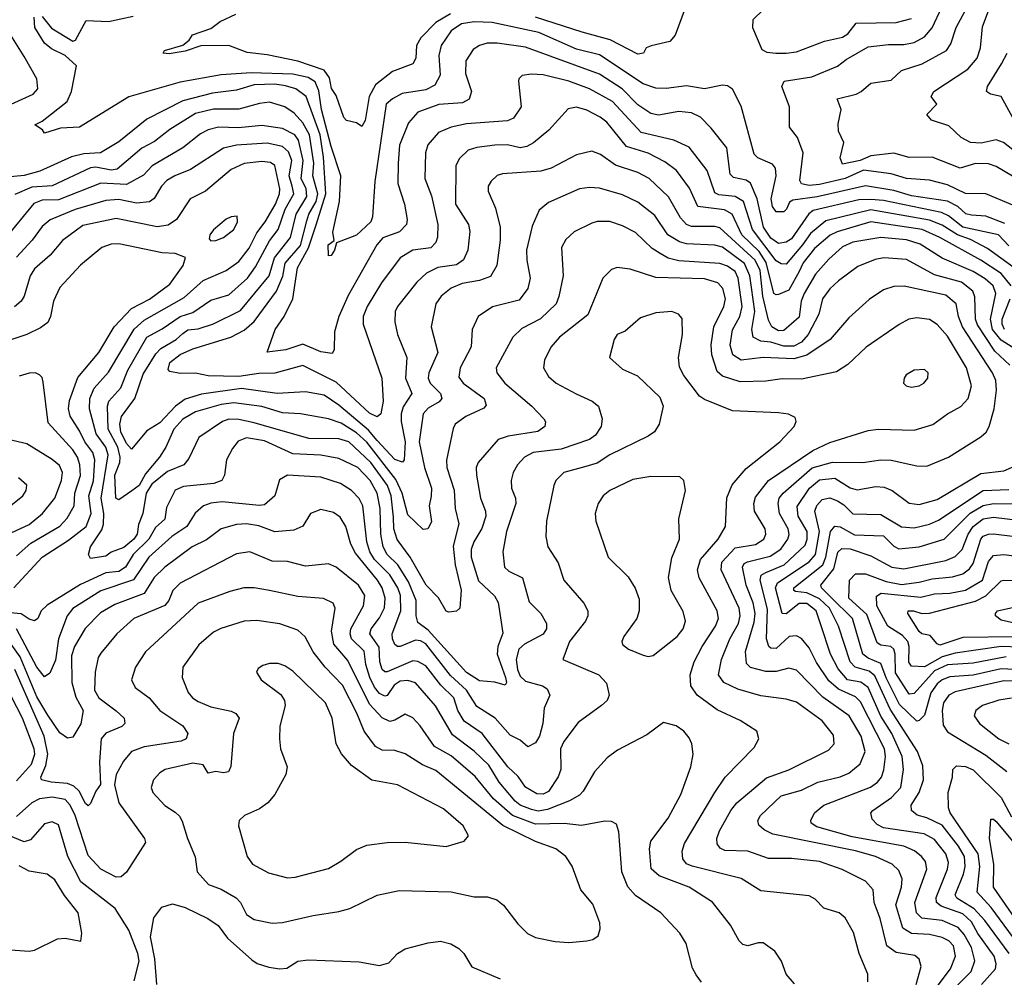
# Model space of a CAD drawing. Extents: x 1308313 to 1441400, y 959662 to 1036319.
# Tile 382 of 656: x 1344568 to 1348417, y 1023372 to 1027116. Entities that reach past the tile are written whole.
import ezdxf

# ---------------------------------------------------------------- set-up
doc = ezdxf.new("R2010")
doc.units = 0

msp = doc.modelspace()

# ---------------------------------------------------------------- linework, layer by layer
at = {"layer": '0CON10XD'}
for points in [[(1348499.1, 1026569.1), (1348414.7, 1026635), (1348385, 1026646.2), (1348327.2, 1026632.8), (1348285, 1026635.4), (1348248.6, 1026655), (1348200.4, 1026700.4), (1348132.7, 1026722.7), (1348114, 1026745), (1348154.2, 1026785), (1348131.4, 1026815), (1348141.9, 1026835), (1348275, 1026922.8), (1348311.4, 1026965), (1348324.8, 1027005), (1348332.1, 1027087.9), (1348360.4, 1027165), (1348412.6, 1027255), (1348427.2, 1027335)], [(1345535, 1026978.7), (1345457.5, 1026987.5), (1345385, 1027014.1), (1345276.4, 1027013.6), (1345215, 1026992.2), (1345151.5, 1026981.5), (1345128.8, 1026985), (1345134.3, 1026995), (1345205, 1027015.6), (1345230.8, 1027035), (1345243.8, 1027056.2), (1345315, 1027080.8), (1345350.9, 1027109.1), (1345412.9, 1027137.1)], [(1346252.1, 1027137.9), (1346194.3, 1027105), (1346136.3, 1027045), (1346119.8, 1027015), (1346116.9, 1026965), (1346105, 1026942.5), (1346025, 1026912.5), (1345958.8, 1026861.2), (1345934.5, 1026815), (1345919, 1026721), (1345905, 1026698), (1345885, 1026712.5), (1345845, 1026721.9), (1345835, 1026733.3), (1345805, 1026818.6), (1345786.6, 1026846.6), (1345778.7, 1026888.7), (1345758.4, 1026918.4), (1345655, 1026954), (1345535, 1026978.7)], [(1347169.5, 1027160.5), (1347130, 1027055), (1347109.1, 1027030.9), (1347036.4, 1027013.6), (1347016.7, 1027005), (1347006.7, 1026985), (1346985, 1026981.1), (1346876.2, 1027036.2), (1346767.4, 1027067.4), (1346585, 1027125.4)], [(1347475.4, 1027155), (1347434.7, 1027115.3), (1347432.7, 1027085), (1347469.6, 1026999.6), (1347488.9, 1026988.9), (1347524.7, 1026984.7)], [(1348451.1, 1026391.1), (1348345, 1026435.3), (1348265, 1026436), (1348195, 1026470.7), (1348125, 1026488.2), (1348035, 1026495.2), (1347975, 1026513.7), (1347867.4, 1026527.4), (1347794.6, 1026495.4), (1347695, 1026471.7), (1347655, 1026467), (1347624, 1026474), (1347617.6, 1026487.6), (1347630.4, 1026595), (1347608.8, 1026655), (1347577.8, 1026695), (1347578, 1026775), (1347547.7, 1026855), (1347556.2, 1026875), (1347665, 1026892.5), (1347765.8, 1026934.2), (1347799.6, 1026960.4), (1347885, 1027009.5), (1347965, 1027018.4), (1348025, 1027018), (1348065, 1027026.2), (1348105, 1027048.9), (1348135, 1027083.2), (1348173.5, 1027165)], [(1348485, 1026483.3), (1348385, 1026541.6), (1348355, 1026552.8), (1348305, 1026554.1), (1348245, 1026534.7), (1348135, 1026578.2), (1348045, 1026576.4), (1347985, 1026594.3), (1347895, 1026583.8), (1347853.3, 1026565), (1347785, 1026551.5), (1347775.6, 1026575), (1347790.4, 1026635), (1347769.3, 1026679.3), (1347767.9, 1026707.9), (1347779.5, 1026765), (1347764.1, 1026805.9), (1347838, 1026825), (1347858, 1026835), (1347895, 1026867.8), (1347975, 1026879.1), (1348015, 1026916.7), (1348096.8, 1026943.2), (1348191.8, 1026995), (1348208.3, 1027021.7), (1348229.1, 1027085), (1348271.6, 1027165)], [(1348419.5, 1026319.5), (1348345, 1026347.4), (1348289, 1026351), (1348266.4, 1026356.4), (1348236, 1026386), (1348195, 1026406), (1348055, 1026426.9), (1347985, 1026448.3), (1347875, 1026465.8), (1347686.2, 1026423.8), (1347590.3, 1026409.7), (1347577.1, 1026402.9), (1347565.6, 1026374.4), (1347555.6, 1026365), (1347525, 1026364.6), (1347511, 1026385), (1347506.2, 1026415), (1347525.7, 1026505), (1347522.3, 1026535), (1347510.4, 1026550.4), (1347454.3, 1026575), (1347439.7, 1026589.7), (1347388.1, 1026778.1), (1347355, 1026844), (1347335, 1026856.7), (1347315, 1026859.4), (1347245.4, 1026845.4), (1347175, 1026856.8), (1347095, 1026846.8), (1347055, 1026848.4), (1347005, 1026864.3), (1346835, 1026978.3), (1346745, 1027000.7), (1346597.5, 1027065), (1346415, 1027104.1), (1346345, 1027107.7), (1346295, 1027099), (1346255, 1027071.8), (1346215.8, 1027015), (1346206.2, 1026975), (1346211.1, 1026898.9), (1346190.4, 1026859.6), (1346155, 1026841.9), (1346062.5, 1026827.5), (1346025, 1026806.7), (1346001.2, 1026785), (1345956.8, 1026483.2), (1345947.1, 1026345), (1345940.9, 1026325), (1345885, 1026273.4), (1345806.7, 1026243.3), (1345798.8, 1026215), (1345785, 1026193.8), (1345775, 1026192.5), (1345773.6, 1026235), (1345797, 1026253), (1345791.5, 1026285), (1345817.7, 1026405), (1345823.3, 1026505), (1345785, 1026619.4), (1345748.2, 1026765), (1345737.2, 1026837.2), (1345722.5, 1026872.5), (1345695, 1026889.1), (1345635, 1026903.2), (1345472.5, 1026907.5), (1345355, 1026900.2), (1345195, 1026871.9), (1344995, 1026813.8), (1344802, 1026695), (1344727.8, 1026692.2), (1344665, 1026672.5), (1344657.5, 1026685), (1344627.5, 1026705), (1344655, 1026718.5), (1344753.7, 1026796.3), (1344770, 1026835), (1344790, 1026935), (1344745, 1026975.5), (1344692.2, 1027002.2), (1344665, 1027024.2), (1344627.5, 1027085), (1344624.3, 1027125.7)], [(1344655, 1027127.8), (1344692.7, 1027082.7), (1344775, 1027032.2), (1344786, 1027035), (1344827.1, 1027112.9), (1344915, 1027108), (1345011.1, 1027128.9)], [(1347524.7, 1026984.7), (1347565, 1026984.8), (1347605, 1026989.4), (1347715, 1027031.6), (1347785, 1027047.1), (1347805, 1027060.8), (1347837.7, 1027102.2), (1347995, 1027105.2), (1348055, 1027120.8)], [(1344534.5, 1026785.5), (1344620.9, 1026825), (1344638.6, 1026845), (1344634.7, 1026885), (1344585, 1026971.3), (1344533.6, 1027055)], [(1348435, 1026231.5), (1348395, 1026275.1), (1348255, 1026304.5), (1348198.8, 1026348.8), (1348171.5, 1026361.5), (1347945, 1026408.3), (1347895, 1026413.1), (1347848.9, 1026411.1), (1347669.9, 1026370.1), (1347653.3, 1026356.7), (1347585, 1026258.9), (1347565, 1026245.7), (1347535, 1026240.5), (1347505, 1026261.5), (1347476.2, 1026305), (1347451.2, 1026415), (1347425, 1026476.2), (1347407.8, 1026487.8), (1347359, 1026499), (1347345, 1026511.8), (1347332, 1026615), (1347271.5, 1026691.5), (1347230, 1026735), (1347195, 1026751.1), (1347145, 1026756.3), (1347065, 1026742), (1347035, 1026749.3), (1346985, 1026783.1), (1346923.9, 1026845), (1346835, 1026902.1), (1346545, 1027008.4), (1346435, 1027024.3), (1346395.7, 1027024.3), (1346365, 1027015.3), (1346341.3, 1026998.7), (1346311.9, 1026955), (1346311.1, 1026905), (1346334.5, 1026835), (1346324.5, 1026805), (1346299.6, 1026790.4), (1346206.5, 1026783.5), (1346125, 1026754.6), (1346088.1, 1026711.9), (1346053.2, 1026625), (1346047.7, 1026555), (1346046.8, 1026475), (1346071.8, 1026395), (1346082.4, 1026335), (1346079.7, 1026315), (1346053, 1026287), (1345987.3, 1026262.7), (1345964.7, 1026235), (1345852, 1026038), (1345815.3, 1025955), (1345799.1, 1025895), (1345797.1, 1025825), (1345788.9, 1025811.1), (1345745, 1025817.2), (1345675, 1025847.3), (1345608.6, 1025825), (1345535.8, 1025815.8), (1345567.1, 1025905), (1345601.8, 1025955), (1345636.2, 1026025), (1345653.7, 1026145), (1345696.7, 1026223.3), (1345726.4, 1026313.6), (1345764.5, 1026435), (1345755, 1026578), (1345742.6, 1026665), (1345687.3, 1026815), (1345647.7, 1026845), (1345607.3, 1026857.3), (1345565, 1026863), (1345485, 1026860.8), (1345415, 1026840), (1345322.1, 1026827.9), (1345205, 1026798), (1345065, 1026727.1), (1344955, 1026638.2), (1344883.8, 1026595), (1344818.5, 1026591.5), (1344770.3, 1026579.7), (1344646.5, 1026523.5), (1344585, 1026506.4), (1344505, 1026498.6)], [(1348449.5, 1026735), (1348405, 1026815.3), (1348364, 1026824), (1348347.9, 1026835), (1348352, 1026855), (1348406.9, 1026943.1), (1348429.2, 1026985)], [(1348456.4, 1026145), (1348351.5, 1026221.5), (1348285, 1026256.8), (1348235, 1026274.9), (1348175, 1026312.7), (1348125, 1026332.6), (1347895, 1026372.2), (1347720.2, 1026329.8), (1347659.8, 1026280.2), (1347628.9, 1026235), (1347565, 1026159.6), (1347545, 1026160.8), (1347525, 1026173.1), (1347432.2, 1026295), (1347397.4, 1026405), (1347365, 1026424.8), (1347301.3, 1026431.3), (1347285, 1026438.2), (1347255.5, 1026525.5), (1347185, 1026617.9), (1347125.2, 1026645.2), (1346997.9, 1026675), (1346885, 1026795.2), (1346794.9, 1026844.9), (1346715, 1026875.9), (1346615, 1026899.7), (1346566.9, 1026903.1), (1346532.7, 1026897.3), (1346518.8, 1026885), (1346517.5, 1026875), (1346527.9, 1026775), (1346498.7, 1026731.3)], [(1346498.7, 1026731.3), (1346475, 1026720), (1346315, 1026708), (1346255, 1026695.3), (1346205.6, 1026674.4), (1346163.2, 1026626.8), (1346154.1, 1026595), (1346151.6, 1026495), (1346177.3, 1026427.3), (1346202.9, 1026315), (1346201.5, 1026265), (1346194.6, 1026245), (1346175.6, 1026224.4), (1346105, 1026214.8), (1346055.2, 1026184.8), (1345982.7, 1026087.3), (1345925.8, 1025995), (1345910.5, 1025955), (1345910.5, 1025925), (1345983.4, 1025715), (1345988.4, 1025625), (1345980, 1025575), (1345965, 1025563.8), (1345935, 1025577.3), (1345879.7, 1025629.7), (1345805, 1025698.9), (1345675, 1025763.8), (1345565, 1025733.5), (1345502.8, 1025732.8), (1345425, 1025720.4), (1345305, 1025724), (1345254.5, 1025734.5), (1345195, 1025732), (1345155, 1025740), (1345148.1, 1025748.1), (1345154.7, 1025775), (1345195, 1025806.6), (1345245, 1025828.8), (1345393.6, 1025875), (1345445, 1025902.5), (1345485, 1025936.3), (1345571.5, 1026055), (1345597, 1026113), (1345606.3, 1026163.7), (1345665, 1026232.6), (1345690.5, 1026329.5), (1345698.2, 1026355), (1345727.4, 1026405), (1345733.5, 1026435), (1345713.7, 1026505), (1345718.1, 1026555), (1345700.2, 1026665), (1345675, 1026712.7), (1345640.8, 1026750.8), (1345604.8, 1026774.8), (1345545, 1026793), (1345505, 1026788.3), (1345425, 1026766.3), (1345325, 1026765.2), (1345255, 1026748.6), (1345155, 1026685.8), (1345095, 1026639.8), (1345045, 1026613.9), (1344949.2, 1026530.8), (1344925, 1026527.7), (1344865, 1026538.9), (1344845, 1026536.5), (1344695, 1026466.8), (1344615, 1026461.2), (1344548.3, 1026431.7)], [(1348443.9, 1026075), (1348405, 1026123.6), (1348325, 1026176.1), (1348165, 1026264.5), (1348095.8, 1026295.8), (1347895, 1026325.4), (1347763.4, 1026286.6), (1347737.1, 1026272.9), (1347675, 1026220.8), (1347630.5, 1026165), (1347615, 1026130.8), (1347575, 1026058.7), (1347535, 1026041.5), (1347525, 1026039.6), (1347515.7, 1026045.7), (1347486.7, 1026166.7), (1347459.4, 1026209.4), (1347390.6, 1026275), (1347353.2, 1026355), (1347323, 1026373), (1347218.5, 1026385), (1347187, 1026457), (1347136.1, 1026526.1), (1347089.6, 1026559.6), (1347025, 1026593.5), (1346940.1, 1026620.1), (1346863.4, 1026715), (1346837.9, 1026735), (1346785, 1026762.1), (1346745, 1026773.9), (1346712.7, 1026767.3), (1346636.1, 1026683.9), (1346576.4, 1026633.6), (1346550.5, 1026619.5), (1346525, 1026614.8), (1346475, 1026627), (1346425.2, 1026624.8), (1346355, 1026616.6), (1346320.6, 1026605), (1346287.1, 1026572.9), (1346273.2, 1026545), (1346271.4, 1026395), (1346322.2, 1026315), (1346327.4, 1026287.4), (1346320, 1026215), (1346303.2, 1026176.8), (1346275, 1026157.2), (1346202.8, 1026147.2), (1346158.8, 1026125), (1346119.9, 1026090.1), (1346045.4, 1025995), (1346036.1, 1025975), (1346034, 1025935), (1346045.2, 1025885.3), (1346081.6, 1025795), (1346075.6, 1025715), (1346100.7, 1025655), (1346067.1, 1025602.9), (1346059, 1025575), (1346058.8, 1025545), (1346074.5, 1025465), (1346071.5, 1025395), (1346064.5, 1025385.5), (1346035, 1025396.5), (1345965, 1025471.2), (1345931, 1025511), (1345815, 1025608.8), (1345757.7, 1025647.7), (1345685, 1025660.4), (1345575, 1025654.8), (1345435, 1025673.9), (1345278.8, 1025651.2), (1345215, 1025632.7), (1345176.6, 1025605), (1345115, 1025539.3), (1345065, 1025508.2), (1345005, 1025436.9), (1344985, 1025459.3), (1344962.9, 1025505), (1344958.8, 1025535), (1344965.2, 1025565), (1345017.8, 1025635), (1345049.9, 1025730.1), (1345100.4, 1025809.6), (1345119.9, 1025830.1), (1345180, 1025865), (1345205, 1025889), (1345225, 1025902.8), (1345265, 1025907), (1345325, 1025927.3), (1345431.2, 1025978.8), (1345542.6, 1026115), (1345564.3, 1026185), (1345625.9, 1026264.1), (1345648.3, 1026355), (1345690.6, 1026425), (1345687.7, 1026455), (1345668.5, 1026495), (1345676.1, 1026565), (1345657.6, 1026645), (1345643.1, 1026665), (1345595, 1026690.2), (1345515, 1026702.2), (1345423, 1026693), (1345345, 1026695.2), (1345305, 1026685.2), (1345275, 1026669.7), (1345205, 1026614.7), (1345085.4, 1026544.6), (1345051.9, 1026508.1), (1344985, 1026471.5), (1344885, 1026477.2), (1344719.1, 1026410.9), (1344655, 1026409.5), (1344623.3, 1026396.7), (1344498.4, 1026245)], [(1345633.6, 1026465), (1345620.9, 1026505), (1345631.1, 1026565), (1345618.7, 1026598.7), (1345595, 1026620.2), (1345535, 1026633), (1345415, 1026625.2), (1345365, 1026613), (1345235, 1026529.7), (1345174.3, 1026505.7), (1345143.3, 1026486.7), (1345121.9, 1026465), (1345093, 1026417), (1345075, 1026404.2), (1345025, 1026397.9), (1344955, 1026413.2), (1344905, 1026409), (1344785, 1026373.1), (1344686.5, 1026333.5), (1344655, 1026306.7), (1344616.8, 1026253.2), (1344555, 1026186.8)], [(1348505, 1025798.8), (1348405, 1025863.5), (1348371.4, 1025905), (1348362.8, 1025945), (1348384.1, 1026045), (1348373.3, 1026075), (1348342.4, 1026102.4), (1348295, 1026131.5), (1348175, 1026182.8), (1348088.2, 1026238.2), (1348035, 1026254.5), (1347935, 1026264.5), (1347825, 1026245.5), (1347785, 1026227.4), (1347730.8, 1026179.2), (1347679.2, 1026120.8), (1347635.5, 1026045), (1347623.7, 1026015), (1347615, 1025952.9), (1347555, 1025900.5), (1347535, 1025899.8), (1347508.8, 1025915), (1347495, 1025941.5), (1347473.1, 1026035), (1347463.4, 1026135), (1347443.5, 1026175), (1347305, 1026301.9), (1347285, 1026307), (1347195, 1026306.7), (1347175, 1026315.2), (1347151.2, 1026341.2), (1347105, 1026423.2), (1347028.8, 1026495), (1346985, 1026518.9), (1346897.5, 1026547.5), (1346838.5, 1026588.5), (1346805, 1026601.2), (1346745, 1026587.9), (1346645.7, 1026535), (1346605, 1026523.6), (1346455, 1026512.7), (1346434, 1026506), (1346411.4, 1026485), (1346400, 1026465), (1346399.5, 1026445), (1346428.5, 1026378.5), (1346446, 1026305), (1346445.8, 1026254.2), (1346432.8, 1026155), (1346408.6, 1026111.4), (1346365, 1026095.7), (1346298, 1026085), (1346255, 1026066), (1346215.5, 1026035), (1346194.6, 1026005), (1346176.9, 1025915), (1346202.9, 1025815), (1346166.8, 1025735), (1346164.3, 1025715), (1346173.2, 1025695), (1346212.7, 1025655), (1346217.9, 1025635), (1346207.9, 1025622.1), (1346165, 1025597.4), (1346145.3, 1025575), (1346129.8, 1025465), (1346150.5, 1025365), (1346178.1, 1025285), (1346176.6, 1025253.4), (1346169.3, 1025215), (1346177.8, 1025152.2), (1346163.3, 1025125), (1346145, 1025122.9), (1346085, 1025180.5), (1346063.3, 1025265), (1346038, 1025318), (1345925, 1025464.5), (1345885, 1025501.1), (1345825, 1025538.7), (1345775, 1025555.2), (1345665, 1025574.8), (1345595, 1025578.5), (1345515, 1025603.2), (1345405, 1025618.4), (1345355, 1025611.7), (1345255, 1025582.8), (1345205, 1025553.5), (1345170.4, 1025515), (1345139.2, 1025445), (1345114.2, 1025405), (1345059.7, 1025340.3), (1345035, 1025295.2), (1345006.3, 1025273.7), (1344955, 1025238.8), (1344944.2, 1025245), (1344940.2, 1025335), (1344959.1, 1025385), (1344960.3, 1025405), (1344951, 1025445), (1344913.7, 1025515), (1344910.6, 1025605), (1344915.7, 1025624.3), (1344963.6, 1025676.4), (1344990.4, 1025745), (1345065, 1025875.2), (1345125, 1025907.7), (1345194.5, 1025955.5), (1345245, 1025970.6), (1345315, 1026018.8), (1345385, 1026040.7), (1345457.9, 1026105), (1345490, 1026150), (1345545, 1026251), (1345578.4, 1026295), (1345605.3, 1026374.7), (1345639.9, 1026435), (1345633.6, 1026465)], [(1348438.4, 1025765), (1348380, 1025820), (1348312.9, 1025922.9), (1348305.1, 1025945.1), (1348302.6, 1026032.6), (1348294.2, 1026055), (1348249.6, 1026089.6), (1348145, 1026118.3), (1348035, 1026178.4), (1347945.7, 1026184.3), (1347912.3, 1026177.7), (1347845, 1026150.9), (1347769.1, 1026095), (1347735, 1026063.2), (1347706.9, 1026025), (1347691.9, 1025965), (1347650.4, 1025885), (1347624, 1025855), (1347595, 1025839.9), (1347555, 1025839.5), (1347505, 1025855.1), (1347465, 1025859.3), (1347435.9, 1025875), (1347430, 1025905), (1347442.5, 1025975), (1347429, 1026069), (1347422.7, 1026115), (1347402.1, 1026162.1), (1347315, 1026225.8), (1347285, 1026234.5), (1347175, 1026239.8), (1347147.4, 1026247.4), (1347101.9, 1026275), (1347050.4, 1026350.4), (1346985, 1026402.9), (1346925, 1026431.4), (1346835, 1026456.5), (1346795, 1026459.7), (1346755.9, 1026454.1), (1346635, 1026400.9), (1346598.5, 1026371.5), (1346571.3, 1026308.7), (1346549.3, 1026215), (1346550, 1026175), (1346563.4, 1026105), (1346554.6, 1026065), (1346520.9, 1026019.1), (1346416.4, 1025993.6), (1346360.6, 1025955), (1346336.4, 1025905), (1346332.9, 1025837.1), (1346289.4, 1025755), (1346285, 1025718.8), (1346301.1, 1025695), (1346383.8, 1025635), (1346391.4, 1025608.6), (1346382.9, 1025597.1), (1346311.5, 1025565), (1346270.6, 1025535), (1346262.1, 1025517.9), (1346236.4, 1025393.6), (1346238.2, 1025365), (1346267, 1025277), (1346270.4, 1025205), (1346285.2, 1025145), (1346261.9, 1025058.1), (1346269.7, 1024985), (1346294, 1024886), (1346288.9, 1024815), (1346275, 1024804.2), (1346245, 1024799.2), (1346235, 1024804), (1346205, 1024855.5), (1346157.3, 1024905), (1346094.4, 1025014.4), (1346043.5, 1025083.5), (1346031, 1025125), (1346029.1, 1025170.9), (1346020.1, 1025255), (1346006.3, 1025295), (1345941, 1025385), (1345855, 1025465.5), (1345815, 1025477.8), (1345698.1, 1025478.1), (1345485, 1025540), (1345425, 1025552.8), (1345385, 1025554), (1345360.4, 1025545), (1345267.5, 1025482.5), (1345229.5, 1025400.5), (1345209.5, 1025375), (1345145, 1025350.2), (1345085, 1025299.8), (1345062.6, 1025265), (1345048.6, 1025185), (1345032.7, 1025142.7), (1345026.9, 1025105), (1345014.2, 1025085), (1344975, 1025052.8), (1344925.7, 1025034.3), (1344905, 1025018.7), (1344845, 1025009.2), (1344836.9, 1025025), (1344844.5, 1025055), (1344888.3, 1025121.7), (1344895.8, 1025144.2), (1344896.7, 1025185), (1344886.8, 1025245), (1344913, 1025415), (1344904.3, 1025444.3), (1344867.3, 1025497.3), (1344840.2, 1025595), (1344841.6, 1025635), (1344859.4, 1025675), (1344915, 1025737.8), (1345014.7, 1025905.3), (1345055, 1025941.2), (1345210.3, 1026029.7), (1345285, 1026096.6), (1345375, 1026134.7), (1345425, 1026170.5), (1345465, 1026223.1), (1345495, 1026281.8), (1345526.9, 1026325), (1345568.2, 1026395), (1345583.5, 1026435), (1345584.6, 1026455), (1345565.5, 1026545.5), (1345547.9, 1026557.9), (1345515, 1026561.6), (1345445, 1026553.5), (1345395, 1026529.4), (1345294.3, 1026445.7), (1345234.4, 1026415), (1345180.4, 1026335), (1345148, 1026312), (1345105, 1026305.3), (1344945, 1026338.7), (1344815, 1026311.5), (1344735, 1026252.7), (1344686.8, 1026195), (1344625, 1026142.3), (1344608.9, 1026115), (1344585.2, 1026035), (1344573.9, 1026015), (1344547.2, 1025992.8)], [(1348095, 1023256.5), (1348206.9, 1023405), (1348226.5, 1023455), (1348218.1, 1023495), (1348200.7, 1023515), (1348175, 1023528.3), (1348125, 1023540.2), (1348054, 1023544), (1348020.2, 1023565), (1347993.7, 1023656.3), (1348014.8, 1023725), (1348017.8, 1023757.8), (1348005, 1023790), (1347979.1, 1023815), (1347913.3, 1023845), (1347835, 1023867.3), (1347512.5, 1023932.5), (1347479.1, 1023949.1), (1347457.6, 1023967.6), (1347453.3, 1023985), (1347463.8, 1024005), (1347545, 1024081.4), (1347625, 1024103.8), (1347688.6, 1024135), (1347775, 1024156.2), (1347809, 1024171), (1347853.2, 1024206.8), (1347873.9, 1024255), (1347858.3, 1024315), (1347811.4, 1024395), (1347708.1, 1024468.1), (1347605, 1024572.7), (1347575, 1024581.2), (1347525, 1024568.2), (1347485, 1024567.4), (1347425, 1024582.8), (1347409.4, 1024599.4), (1347405.7, 1024645.7), (1347439.7, 1024760.3), (1347443.6, 1024795), (1347435.9, 1024835.9), (1347407.6, 1024905), (1347394, 1024976), (1347400.5, 1024989.5), (1347412.9, 1024997.1), (1347501.9, 1025018.1), (1347544, 1025046), (1347571, 1025085), (1347576.2, 1025103.8), (1347572.4, 1025125), (1347539, 1025185), (1347532.9, 1025225), (1347537.6, 1025245), (1347552.6, 1025265), (1347666.7, 1025363.3), (1347745.5, 1025385.5), (1347864.8, 1025385.2), (1347935, 1025395.8), (1347975, 1025393.5), (1348075, 1025371.5), (1348115, 1025370), (1348198.6, 1025405), (1348325.7, 1025485), (1348346.3, 1025503.7), (1348358, 1025525), (1348377.4, 1025595), (1348387, 1025667), (1348383.9, 1025705), (1348371.6, 1025735), (1348254.1, 1025915), (1348238.7, 1025955), (1348228.6, 1026005), (1348188.5, 1026038.5), (1348025.4, 1026074.6), (1347985, 1026072.2), (1347945, 1026059.2), (1347888.7, 1026021.3), (1347809.6, 1025950.4), (1347736.2, 1025865), (1347645.9, 1025804.1), (1347595, 1025790), (1347475, 1025795.5), (1347388, 1025785), (1347356.1, 1025806.1), (1347346.1, 1025843.9), (1347355, 1025903.1), (1347382.8, 1025955), (1347391.8, 1025995), (1347376.5, 1026105), (1347365, 1026131), (1347335, 1026152.1), (1347305, 1026162.9), (1347145, 1026172.4), (1347103.7, 1026183.7), (1347071.2, 1026201.2), (1347041.1, 1026221.1), (1346975, 1026283.9), (1346925, 1026310.4), (1346875, 1026326.8), (1346825, 1026326.2), (1346805, 1026319.6), (1346735, 1026286.4), (1346703, 1026257), (1346686.4, 1026225), (1346692.3, 1026115), (1346676.2, 1026033.8), (1346664.8, 1026005.2), (1346603.4, 1025946.6), (1346531, 1025909), (1346495.2, 1025874.8), (1346431.2, 1025755), (1346432.9, 1025735), (1346465, 1025694.6), (1346570, 1025605), (1346616.9, 1025555), (1346623.4, 1025543.4), (1346621.5, 1025525), (1346593.6, 1025506.4), (1346478.1, 1025488.1), (1346438.1, 1025475), (1346360.4, 1025385), (1346352.7, 1025365), (1346354.1, 1025335), (1346369.3, 1025245), (1346388.9, 1025195), (1346390.5, 1025175), (1346375, 1025126.4), (1346342.7, 1025075), (1346333.4, 1025045), (1346333.5, 1025015), (1346361.7, 1024921.7), (1346423.5, 1024863.5), (1346437.9, 1024837.9), (1346457, 1024717), (1346437.4, 1024665), (1346434.2, 1024635), (1346467.5, 1024545), (1346471.2, 1024525), (1346466.2, 1024513.8), (1346425, 1024526.1), (1346365, 1024531.2), (1346315, 1024563.8), (1346165, 1024729.8), (1346125, 1024759.6), (1346117.6, 1024785), (1346117.3, 1024845), (1346087.8, 1024917.8), (1346046.1, 1024985), (1346004.1, 1025025), (1345989.4, 1025055), (1345979.3, 1025105), (1345976.5, 1025205), (1345965.5, 1025265), (1345937.5, 1025315), (1345889.5, 1025365), (1345815, 1025401), (1345745, 1025413.2), (1345635, 1025418), (1345525, 1025469.6), (1345455, 1025480.8), (1345421.4, 1025468.6), (1345400.3, 1025439.7), (1345376.8, 1025395), (1345369.1, 1025335), (1345357.8, 1025315), (1345326.9, 1025303.1), (1345208.8, 1025291.2), (1345175, 1025276.2), (1345141.3, 1025208.7), (1345135, 1025163.8), (1345099, 1025131), (1345072.4, 1025085), (1345011.5, 1025025), (1344980.8, 1024975), (1344955, 1024958.2), (1344904, 1024954), (1344805, 1024907.5), (1344675, 1024826.9), (1344652.1, 1024805), (1344638.5, 1024775), (1344625, 1024766.2), (1344605, 1024772), (1344573.4, 1024793.4), (1344444.6, 1024804.6)], [(1345315, 1026251.2), (1345335, 1026252.9), (1345365, 1026264.4), (1345405.6, 1026295), (1345419.4, 1026325), (1345417.7, 1026347.7), (1345395, 1026345.5), (1345375, 1026335.6), (1345325, 1026294), (1345310.8, 1026275), (1345308.8, 1026258.8), (1345315, 1026251.2)], [(1344544.7, 1024895), (1344655, 1025015.2), (1344758.4, 1025081.6), (1344827.4, 1025135), (1344846.7, 1025185), (1344837.4, 1025255), (1344856.5, 1025313.5), (1344861.1, 1025395), (1344853.6, 1025423.6), (1344823, 1025465), (1344801.5, 1025508.5), (1344765, 1025566.2), (1344757.9, 1025595), (1344762.8, 1025627.2), (1344795, 1025716.9), (1344876.9, 1025815), (1344937.6, 1025915), (1345005, 1025987.3), (1345075, 1026023.7), (1345155, 1026081.4), (1345207.1, 1026155), (1345215.7, 1026185.7), (1345175, 1026201.5), (1345125, 1026204.7), (1344955, 1026239.4), (1344925, 1026238), (1344889.2, 1026225), (1344805, 1026155.6), (1344725, 1026069.4), (1344700.4, 1026015), (1344688.7, 1025955), (1344677.4, 1025932.6), (1344649.1, 1025910.9), (1344595.3, 1025884.7), (1344525, 1025862)], [(1347749.1, 1024319.1), (1347705, 1024374.6), (1347605, 1024447.3), (1347565, 1024460.3), (1347465, 1024473.2), (1347375, 1024498.6), (1347321.2, 1024525), (1347299.7, 1024555), (1347311.2, 1024615), (1347344.4, 1024695), (1347378, 1024755), (1347384.8, 1024785), (1347380.2, 1024815), (1347310.5, 1024965), (1347312.5, 1024995), (1347365, 1025051.2), (1347445, 1025064), (1347476.7, 1025085), (1347485.3, 1025105), (1347481.8, 1025125), (1347441.2, 1025195), (1347438.4, 1025225), (1347445, 1025249.5), (1347495.8, 1025314.2), (1347668.8, 1025431.2), (1347735, 1025463.2), (1347885, 1025510.4), (1347925, 1025514.7), (1348065, 1025510.7), (1348137.3, 1025532.7), (1348195, 1025574.5), (1348247, 1025603), (1348276.2, 1025635), (1348288.8, 1025685), (1348268.9, 1025755), (1348195, 1025878.8), (1348155, 1025924.6), (1348125, 1025943.9), (1348075, 1025950.8), (1348044, 1025945), (1348006.4, 1025923.6), (1347876.7, 1025835), (1347805, 1025767.3), (1347761.1, 1025738.9), (1347625, 1025710), (1347548.7, 1025711.3), (1347485, 1025702.5), (1347385, 1025699.7), (1347315, 1025722.2), (1347295, 1025740), (1347274.3, 1025805), (1347271.3, 1025845), (1347282.2, 1025915), (1347320.7, 1025995), (1347327, 1026025), (1347316.4, 1026065), (1347296.7, 1026086.7), (1347245, 1026102.6), (1347055, 1026107.8), (1346955, 1026140.8), (1346903.6, 1026146.4), (1346881.1, 1026138.9), (1346848.1, 1026105), (1346788.5, 1025961.5), (1346678.2, 1025875), (1346644.5, 1025835), (1346620, 1025785), (1346615.6, 1025755), (1346635, 1025720.6), (1346665, 1025694.6), (1346743.1, 1025653.1), (1346805.8, 1025625), (1346831.1, 1025605), (1346845.3, 1025555.3), (1346841.5, 1025525), (1346818.8, 1025491.2), (1346795.2, 1025474.8), (1346685, 1025437.5), (1346575, 1025423.8), (1346540.9, 1025405), (1346514.6, 1025375), (1346496.8, 1025345), (1346489.6, 1025315), (1346490, 1025285), (1346506, 1025245), (1346507.6, 1025225), (1346470.8, 1025115), (1346457.3, 1025035), (1346463.8, 1024975), (1346479.7, 1024959.7), (1346533.6, 1024933.6), (1346559.9, 1024839.9), (1346605.5, 1024795), (1346627.9, 1024755), (1346627.5, 1024735), (1346615, 1024713.3), (1346541.5, 1024675), (1346519.1, 1024655), (1346509.3, 1024615), (1346513.9, 1024575), (1346525, 1024549.2), (1346545, 1024530.2), (1346611.5, 1024511.5), (1346630.1, 1024500.1), (1346640.9, 1024475), (1346618.2, 1024425), (1346612.5, 1024365), (1346599.5, 1024315), (1346585, 1024289.6), (1346555, 1024273.5), (1346525, 1024299.2), (1346485, 1024319.4), (1346426.9, 1024385), (1346355, 1024430.9), (1346315.2, 1024495), (1346252.7, 1024552.7), (1346155, 1024676.5), (1346135, 1024688.3), (1346115, 1024689.9), (1346055, 1024665.7), (1346045, 1024665.3), (1346035, 1024673.8), (1346024.8, 1024695), (1346023.4, 1024715), (1346057.6, 1024805), (1346056.3, 1024865), (1346045.7, 1024895), (1346015, 1024945.6), (1345955.2, 1025005.2), (1345937, 1025035), (1345924.6, 1025075), (1345909.4, 1025215), (1345895, 1025244.6), (1345865, 1025275.4), (1345822.3, 1025302.3), (1345745, 1025327.8), (1345615.4, 1025334.6), (1345583.1, 1025316.9), (1345565.5, 1025255), (1345525, 1025219.2), (1345503.6, 1025216.4), (1345358.7, 1025231.3), (1345315, 1025226.1), (1345286.7, 1025215), (1345253.3, 1025186.7), (1345221.4, 1025135), (1345162.4, 1025095), (1345072.8, 1025015), (1345013.3, 1024926.7), (1344885, 1024883.7), (1344775, 1024814.3), (1344753.9, 1024785), (1344719.5, 1024695), (1344707.7, 1024612.2), (1344685, 1024560.8), (1344665, 1024546.9), (1344634.3, 1024585), (1344555, 1024734.7)], [(1348417.8, 1025905), (1348409.5, 1025925), (1348409.6, 1025945), (1348440.8, 1026025)], [(1347884.4, 1023355), (1347884.4, 1023385), (1347849.6, 1023465), (1347827.6, 1023547.6), (1347795, 1023604.3), (1347771.2, 1023625), (1347712.2, 1023642.2), (1347677.4, 1023677.4), (1347655, 1023690.5), (1347465, 1023710), (1347388.3, 1023758.3), (1347196.6, 1023806.6), (1347175, 1023816.2), (1347160.4, 1023835), (1347158.2, 1023865), (1347167.2, 1023895), (1347285.9, 1024095), (1347326.2, 1024155), (1347439.4, 1024270.6), (1347458, 1024305), (1347450, 1024335), (1347385, 1024376.2), (1347295, 1024418), (1347216.2, 1024475), (1347192.3, 1024512.3), (1347189.5, 1024555), (1347204.7, 1024605), (1347235.8, 1024665), (1347288.8, 1024745), (1347300, 1024775), (1347295.2, 1024805), (1347224.5, 1024934.5), (1347217.7, 1024965), (1347229.3, 1025005), (1347298.8, 1025085), (1347327.3, 1025135), (1347333.1, 1025246.9), (1347352.9, 1025297.1), (1347408.2, 1025361.8), (1347540, 1025465), (1347595.8, 1025525), (1347604, 1025545), (1347600, 1025560), (1347573.4, 1025573.4), (1347535, 1025579.1), (1347355, 1025587.3), (1347245, 1025630.8), (1347225, 1025644.5), (1347164.6, 1025724.6), (1347147.2, 1025757.2), (1347143.3, 1025795), (1347159.1, 1025885), (1347158, 1025948), (1347143.8, 1025965), (1347117.5, 1025975), (1347055, 1025970), (1346995, 1025950), (1346935, 1025897.5), (1346903.1, 1025885), (1346891.5, 1025865), (1346874.2, 1025795), (1346925, 1025749.4), (1346983.4, 1025723.4), (1347070.7, 1025640.7), (1347083.3, 1025605), (1347067.5, 1025535), (1347049.5, 1025505), (1347025, 1025487.9), (1346875, 1025414.7), (1346825, 1025382.6), (1346780.7, 1025369.3), (1346694.8, 1025345.2), (1346664.4, 1025315), (1346655.5, 1025295), (1346627.1, 1025155), (1346624.5, 1025095), (1346632.2, 1025055), (1346672.7, 1024992.7), (1346695.5, 1024925), (1346773.3, 1024835), (1346788.5, 1024805), (1346788.8, 1024785), (1346780.4, 1024765), (1346717.9, 1024685), (1346690.8, 1024615), (1346831.9, 1024555), (1346861.7, 1024521.7), (1346871.8, 1024475), (1346864.4, 1024455), (1346843.1, 1024435), (1346751.7, 1024368.3), (1346695, 1024294.5), (1346682.4, 1024265), (1346683.2, 1024185), (1346673.3, 1024156.7), (1346635, 1024098.8), (1346615, 1024088.2), (1346589.8, 1024090.2), (1346545, 1024115.9), (1346517.1, 1024157.1), (1346475.6, 1024195), (1346375.8, 1024325.8), (1346305, 1024373.8), (1346281.2, 1024415), (1346265.7, 1024465), (1346214.2, 1024514.2), (1346155, 1024589.6), (1346125, 1024607), (1346105, 1024610), (1346005, 1024566.3), (1345995, 1024566.3), (1345985.3, 1024575), (1345976.2, 1024605), (1345972.6, 1024662.6), (1345937.2, 1024715), (1345941.9, 1024735), (1345975, 1024777.3), (1345993.4, 1024816.6), (1345996.8, 1024855), (1345985.5, 1024895), (1345967.2, 1024925), (1345880.1, 1025030.1), (1345862.7, 1025065), (1345843.1, 1025135), (1345821.1, 1025171.1), (1345795, 1025189.6), (1345745, 1025201.2), (1345704.4, 1025185), (1345674.7, 1025135.3), (1345639.6, 1025120.4), (1345565, 1025113.7), (1345502.3, 1025137.7), (1345455, 1025144.7), (1345415, 1025142.4), (1345355, 1025126), (1345298.1, 1025081.9), (1345242.1, 1025055), (1345135, 1024976.2), (1345094, 1024935), (1345055, 1024873), (1344940.1, 1024829.9), (1344883.5, 1024796.5), (1344823.6, 1024736.4), (1344782.3, 1024665), (1344770.4, 1024629.6), (1344771.3, 1024525), (1344787, 1024467), (1344815.3, 1024415), (1344806.4, 1024363.6), (1344775, 1024311.2), (1344755, 1024307.1), (1344725, 1024328.5), (1344677.6, 1024397.6)], [(1348055, 1025678.8), (1348085, 1025684), (1348103.3, 1025695), (1348118.8, 1025715), (1348120, 1025735), (1348105, 1025748.8), (1348065, 1025745.8), (1348033.2, 1025726.8), (1348026.2, 1025715), (1348023.3, 1025695), (1348034.1, 1025684.1), (1348055, 1025678.8)], [(1344555, 1025019.4), (1344610.7, 1025069.3), (1344725, 1025136.5), (1344752.8, 1025167.2), (1344780.2, 1025215), (1344783.3, 1025265), (1344805.9, 1025334.1), (1344802.6, 1025375), (1344793.8, 1025405), (1344775, 1025434.2), (1344679.6, 1025539.6), (1344658.9, 1025698.9), (1344655, 1025716.7), (1344645, 1025728), (1344630, 1025735), (1344605, 1025734.3), (1344565, 1025721.9)], [(1344395, 1025045.8), (1344605, 1025142.3), (1344656.7, 1025185), (1344704.7, 1025245), (1344730.6, 1025315), (1344734.8, 1025345), (1344723.3, 1025373.3), (1344695, 1025397.1), (1344595, 1025457.5), (1344522.5, 1025475)], [(1347822, 1023922), (1347685, 1023960.7), (1347661.9, 1023975), (1347660.6, 1023985), (1347675.6, 1024015), (1347711.9, 1024045), (1347894.8, 1024115.2), (1347921.3, 1024135), (1347936.8, 1024155), (1347946.6, 1024183.4), (1347953, 1024235), (1347948.5, 1024265), (1347855, 1024449.5), (1347835, 1024468.7), (1347768.5, 1024498.5), (1347731.3, 1024531.3), (1347683.6, 1024603.6), (1347655, 1024660.4), (1347625, 1024697.1), (1347605, 1024706.7), (1347576, 1024705), (1347525, 1024657.4), (1347505, 1024659.1), (1347496.1, 1024666.1), (1347487.8, 1024695), (1347491, 1024811), (1347462.3, 1024925), (1347467.3, 1024945), (1347484.7, 1024955.3), (1347556.1, 1024985), (1347638.7, 1025061.3), (1347646.7, 1025085), (1347647.2, 1025115), (1347611.2, 1025175), (1347607.3, 1025212.7), (1347655.9, 1025285), (1347695, 1025316.5), (1347755, 1025324.1), (1347815, 1025285.7), (1347842.4, 1025277.6), (1347915, 1025291.1), (1347947.7, 1025287.7), (1347979.5, 1025275), (1348045, 1025226.2), (1348085, 1025220), (1348155, 1025240.7), (1348325, 1025342), (1348415, 1025351.6), (1348455, 1025369.6)], [(1344533.4, 1025216.6), (1344580.5, 1025255), (1344593.3, 1025275), (1344595, 1025296.2), (1344562.5, 1025325)], [(1347025, 1024626.9), (1347045, 1024630.8), (1347138.2, 1024705), (1347161.5, 1024735), (1347171.5, 1024765), (1347161.7, 1024801.7), (1347114.4, 1024885), (1347104.4, 1024935), (1347117.4, 1025012.6), (1347146.9, 1025085), (1347144.4, 1025165), (1347170.8, 1025275), (1347164, 1025315), (1347148.8, 1025328.8), (1347035, 1025330), (1346965, 1025318.9), (1346875, 1025275.5), (1346849.4, 1025255), (1346828.9, 1025225), (1346818.1, 1025185), (1346820, 1025155), (1346868.6, 1025015), (1346947.2, 1024937.2), (1346973.6, 1024893.6), (1346990.3, 1024850.3), (1346989.5, 1024805), (1346980.9, 1024775), (1346929.4, 1024705), (1346921.4, 1024685), (1346925, 1024673.8), (1346948, 1024655), (1347005, 1024631.1), (1347025, 1024626.9)], [(1348328, 1023345), (1348383, 1023405), (1348385.9, 1023425), (1348377.8, 1023455), (1348313.7, 1023543.7), (1348289, 1023589), (1348255, 1023620.7), (1348170.9, 1023650.9), (1348151.9, 1023665), (1348150.7, 1023685), (1348194.8, 1023795), (1348198.9, 1023821.1), (1348189.2, 1023855), (1348145, 1023911.1), (1348103.6, 1023933.6), (1347945, 1023956.8), (1347920.2, 1023970.2), (1347901.2, 1023991.2), (1347895.6, 1024015), (1347903.1, 1024025), (1347976.4, 1024075), (1348012.5, 1024115), (1348023.3, 1024185), (1348017.7, 1024235), (1347978.1, 1024325), (1347935, 1024393.2), (1347885, 1024505.2), (1347856, 1024526), (1347804.9, 1024534.9), (1347767.8, 1024577.8), (1347738.2, 1024635), (1347700.6, 1024750.6), (1347681.7, 1024805), (1347645, 1024833.6), (1347615, 1024833.3), (1347565, 1024792.9), (1347549.2, 1024795), (1347522.7, 1024895), (1347531, 1024915), (1347655, 1024996.3), (1347679.4, 1025025), (1347694.9, 1025115), (1347676.3, 1025195), (1347685, 1025216.8), (1347705, 1025240.5), (1347735, 1025246.8), (1347765, 1025234.8), (1347789.5, 1025219.5), (1347825, 1025184.3), (1347935, 1025180.9), (1348015, 1025132.8), (1348065, 1025129), (1348125, 1025143.6), (1348160.3, 1025159.7), (1348335, 1025274.8), (1348435, 1025278.7)], [(1348340.6, 1023595), (1348300, 1023640), (1348232.1, 1023682.1), (1348224.8, 1023694.8), (1348258.2, 1023775), (1348264.6, 1023805), (1348261.1, 1023845), (1348237.9, 1023885), (1348175, 1023967.6), (1348115, 1023995.5), (1348076.4, 1024006.4), (1348053.9, 1024025), (1348052.9, 1024045), (1348084.4, 1024095), (1348101, 1024145), (1348098.7, 1024198.7), (1348078.5, 1024255), (1347971, 1024421), (1347911.5, 1024551.5), (1347888.9, 1024568.9), (1347834.9, 1024584.9), (1347815, 1024605.3), (1347769.7, 1024745), (1347733.5, 1024815), (1347695, 1024852), (1347645.4, 1024875.4), (1347600.7, 1024880.7), (1347593.9, 1024885), (1347594.1, 1024895), (1347707.3, 1024985), (1347720, 1025015), (1347737.7, 1025115), (1347755, 1025135.8), (1347775, 1025133.9), (1347832.3, 1025102.3), (1347945, 1025098.1), (1347985, 1025058.2), (1348005, 1025047.5), (1348085, 1025054.8), (1348182.5, 1025085), (1348283.6, 1025186.4), (1348335, 1025216.4), (1348375, 1025224.4), (1348485, 1025223.3)], [(1348485, 1024574.1), (1348405, 1024577.6), (1348295, 1024554.1), (1348205, 1024546.9), (1348174.9, 1024535.1), (1348155, 1024519), (1348130.1, 1024485), (1348105, 1024396.8), (1348085, 1024376.2), (1348075, 1024374.2), (1348008.2, 1024438.2), (1347955, 1024542.5), (1347935, 1024598.9), (1347885, 1024619.3), (1347864.8, 1024635), (1347824.4, 1024775), (1347738.8, 1024858.8), (1347702.5, 1024895), (1347699.8, 1024905), (1347750.6, 1024969.4), (1347766.2, 1025033.8), (1347781.6, 1025048.4), (1347815, 1025047.1), (1347895, 1025020), (1347977.5, 1024975), (1348025, 1024968.8), (1348188.1, 1025001.9), (1348225, 1025016.7), (1348252.5, 1025045), (1348276, 1025104), (1348295, 1025134.4), (1348335, 1025164.6), (1348375, 1025171.1), (1348515, 1025154.2)], [(1348425, 1024624.9), (1348295, 1024600.6), (1348195, 1024593.5), (1348145, 1024570.5), (1348065, 1024481.8), (1348045, 1024479), (1347992.3, 1024562.3), (1347990.8, 1024635), (1347984.8, 1024654.8), (1347973.3, 1024665), (1347935, 1024671.3), (1347920.4, 1024680.4), (1347880.3, 1024790.3), (1347810, 1024855), (1347812.5, 1024925), (1347835, 1024949.7), (1347875, 1024949.8), (1347955, 1024919.6), (1348015, 1024908.1), (1348085, 1024916.4), (1348135, 1024930.2), (1348215, 1024937.6), (1348255, 1024950.2), (1348281.3, 1024968.7), (1348295, 1024990), (1348310.1, 1025035), (1348325.1, 1025084.9), (1348335, 1025096.7), (1348355, 1025104.3), (1348375, 1025106.5), (1348533.7, 1025086.3)], [(1347596.5, 1023346.5), (1347564.5, 1023384.5), (1347545.8, 1023435), (1347520, 1023475), (1347475, 1023507.1), (1347455, 1023507.8), (1347415, 1023495.7), (1347395, 1023500.8), (1347380.6, 1023515), (1347346.5, 1023576.5), (1347276.3, 1023666.3), (1347185, 1023725.3), (1347068.5, 1023768.5), (1347036.9, 1023796.9), (1347029.8, 1023875), (1347035, 1023904.3), (1347102.5, 1023995), (1347153.2, 1024086.8), (1347192.1, 1024195), (1347201.1, 1024245), (1347195.6, 1024285), (1347185, 1024308.8), (1347164, 1024335), (1347135, 1024355.8), (1347085, 1024368), (1347019.8, 1024320.2), (1346905, 1024260), (1346865, 1024230), (1346814.7, 1024175.3), (1346770.5, 1024099.5), (1346755.8, 1024084.2), (1346717.6, 1024062.4), (1346631.7, 1024028.3), (1346595, 1024022.5), (1346568.6, 1024028.6), (1346525, 1024045.8), (1346505, 1024061.3), (1346442.1, 1024135), (1346402.3, 1024202.3), (1346345, 1024256.7), (1346259.7, 1024319.7), (1346193.6, 1024433.6), (1346115, 1024524.1), (1346085, 1024533), (1346055, 1024530), (1346031.3, 1024515), (1346005, 1024473.5), (1345995, 1024471.2), (1345975, 1024481.3), (1345955, 1024506.2), (1345937.3, 1024545), (1345920.6, 1024595), (1345915, 1024646.8), (1345865.1, 1024695.1), (1345859.4, 1024715), (1345862.9, 1024735), (1345912.3, 1024825), (1345917.4, 1024865), (1345892.7, 1024905), (1345805, 1024976.2), (1345775, 1024989.1), (1345685, 1024978.9), (1345615, 1024997.3), (1345555, 1024999.3), (1345467.5, 1025035), (1345415, 1025027.3), (1345195, 1024913.2), (1345166.8, 1024885), (1345150.2, 1024845), (1345135, 1024825.8), (1345014.5, 1024775), (1344947.3, 1024715), (1344885, 1024640), (1344875, 1024622), (1344862.2, 1024565), (1344859.7, 1024495), (1344877.6, 1024465), (1344944.4, 1024414.4), (1344976.5, 1024385), (1344979.4, 1024365), (1344967.5, 1024352.5), (1344905, 1024326.7), (1344885.8, 1024305), (1344879.6, 1024215), (1344884, 1024126), (1344865, 1024100), (1344845, 1024051.2), (1344835, 1024042.9), (1344825, 1024051.5), (1344800.5, 1024100.5), (1344779.7, 1024119.7), (1344755, 1024130), (1344691.2, 1024135), (1344652.5, 1024145), (1344650, 1024155), (1344669.7, 1024200.3), (1344677.8, 1024245), (1344663.8, 1024315), (1344548.1, 1024575)], [(1348477.3, 1024662.7), (1348405, 1024664.9), (1348225, 1024639.1), (1348173.9, 1024625), (1348105, 1024586.6), (1348055, 1024588.9), (1348044.4, 1024604.4), (1348045.3, 1024665), (1348039.7, 1024685), (1348018.7, 1024708.7), (1347962.4, 1024745), (1347919.5, 1024825), (1347917.4, 1024862.6), (1347936.2, 1024873.8), (1348091.2, 1024858.8), (1348145, 1024871.2), (1348205, 1024873.6), (1348265, 1024885.1), (1348332.5, 1024925), (1348355, 1024998), (1348375, 1025020.6), (1348415, 1025025.2), (1348495, 1025014.3)], [(1348455, 1024703.9), (1348255, 1024701.1), (1348165, 1024671.2), (1348155, 1024675.5), (1348128.1, 1024708.1), (1348095, 1024714.6), (1348085, 1024723.8), (1348040.7, 1024795), (1348041.9, 1024805), (1348062, 1024805), (1348095, 1024794.1), (1348124.8, 1024795.2), (1348305, 1024842.3), (1348345, 1024864.1), (1348405, 1024922.5), (1348415, 1024925.3), (1348525, 1024921.9)], [(1347233.4, 1023353.4), (1347212.1, 1023382.1), (1347198.3, 1023408.3), (1347173.1, 1023505), (1347148.6, 1023545), (1347074.3, 1023625), (1346975, 1023692.5), (1346945.8, 1023725.8), (1346921.6, 1023785), (1346910.5, 1023940.5), (1346901.2, 1023971.2), (1346881.2, 1023981.2), (1346855, 1023983.3), (1346763.7, 1023966.3), (1346696.8, 1023973.2), (1346585, 1023971), (1346495, 1024004.9), (1346420.1, 1024070.1), (1346347.9, 1024157.9), (1346255, 1024238.4), (1346189.2, 1024275), (1346133.9, 1024355), (1346105, 1024386.2), (1346075, 1024400.9), (1346035, 1024377.1), (1346015, 1024372.2), (1345985, 1024387.2), (1345935, 1024440), (1345851.2, 1024611.2), (1345796, 1024675), (1345786.3, 1024725), (1345800.8, 1024815), (1345793.3, 1024835), (1345755, 1024852.8), (1345655, 1024861.2), (1345545, 1024884.1), (1345485, 1024894.7), (1345444.6, 1024894.6), (1345389.4, 1024880.6), (1345265, 1024834.6), (1345060, 1024645), (1345020.4, 1024585), (1345005.5, 1024535), (1345018.9, 1024505), (1345074.5, 1024465), (1345115.4, 1024415), (1345205.5, 1024355), (1345225.6, 1024325), (1345218.1, 1024305), (1345199.2, 1024295), (1345055, 1024272.8), (1345005, 1024255.4), (1344973.2, 1024216.8), (1344945.3, 1024165), (1344937.8, 1024125), (1344955.2, 1024055), (1345055.3, 1023915.3), (1345059.1, 1023899.1)], [(1348497.6, 1024747.6), (1348405, 1024768.6), (1348383.1, 1024785), (1348382.5, 1024795), (1348390.5, 1024805), (1348495, 1024828.4)], [(1346715, 1023508.9), (1346785, 1023514.4), (1346809.1, 1023520.9), (1346828.8, 1023535), (1346837.7, 1023562.3), (1346835.7, 1023585), (1346808, 1023658), (1346761.5, 1023715), (1346727.3, 1023807.3), (1346703.1, 1023845), (1346664.3, 1023875), (1346585, 1023903.8), (1346456.4, 1023966.4), (1346195, 1024181), (1346143.1, 1024203.1), (1346075, 1024246.6), (1346035, 1024258.7), (1345985, 1024260.7), (1345958.5, 1024275), (1345914.5, 1024334.5), (1345886, 1024405), (1345829.3, 1024515), (1345761.6, 1024585), (1345715, 1024644.5), (1345683.7, 1024703.7), (1345655, 1024730), (1345584.2, 1024754.2), (1345495, 1024767.3), (1345445, 1024763.9), (1345353.5, 1024736.5), (1345325, 1024721.5), (1345268.5, 1024671.5), (1345205.4, 1024584.6), (1345203.3, 1024545), (1345226, 1024486), (1345243.1, 1024465), (1345265, 1024450.8), (1345315, 1024429.4), (1345395, 1024413.1), (1345413.4, 1024403.4), (1345425.5, 1024385), (1345403.9, 1024326.1), (1345393.8, 1024196.2), (1345384.6, 1024175.4), (1345365, 1024171.1), (1345335, 1024177.2), (1345305, 1024170.3), (1345285, 1024203.6), (1345245, 1024210), (1345136, 1024185), (1345115, 1024171.9), (1345091.1, 1024145), (1345081.1, 1024115), (1345088.1, 1024095), (1345135, 1024044.4), (1345175, 1024017.5), (1345192.7, 1024002.7), (1345203.4, 1023983.4), (1345223.8, 1023915), (1345253.9, 1023843.9), (1345261.9, 1023785), (1345305.8, 1023735.8), (1345355, 1023717.5), (1345413.5, 1023683.5), (1345430.9, 1023665), (1345455, 1023617.5), (1345485, 1023597.8), (1345555, 1023583.8), (1345595, 1023586.2), (1345715, 1023613.8), (1345815, 1023629.1), (1345858.5, 1023641.5), (1345965, 1023693.5), (1346051.3, 1023711.3), (1346255, 1023706.4), (1346345, 1023687.5), (1346397.2, 1023687.2), (1346433.8, 1023675), (1346459.2, 1023655), (1346515, 1023581.2), (1346553.4, 1023543.4), (1346585, 1023528.6), (1346661.8, 1023511.8), (1346715, 1023508.9)], [(1344677.6, 1024397.6), (1344635, 1024468.7), (1344569.1, 1024625), (1344535, 1024675.2)], [(1345615, 1023761.8), (1345645, 1023764.5), (1345775, 1023798.1), (1345823.9, 1023826.1), (1345885, 1023872.2), (1345925, 1023888.5), (1346005, 1023899.5), (1346075, 1023901.1), (1346235, 1023884.4), (1346305.6, 1023904.4), (1346322, 1023925), (1346301.9, 1023965), (1346225, 1024030.4), (1346045, 1024125.4), (1345945, 1024142.9), (1345865, 1024200.9), (1345825.9, 1024245.9), (1345804.7, 1024284.7), (1345788.9, 1024385), (1345763.8, 1024445), (1345635, 1024569.5), (1345605, 1024590.5), (1345578.7, 1024598.7), (1345545, 1024598.9), (1345518.3, 1024591.7), (1345500.5, 1024579.5), (1345493.8, 1024565), (1345512, 1024535), (1345588.1, 1024478.1), (1345603.3, 1024455), (1345605.6, 1024435), (1345584.4, 1024354.4), (1345583.3, 1024305), (1345587.1, 1024265), (1345614, 1024195), (1345608.6, 1024165), (1345565, 1024087.5), (1345537.8, 1024055), (1345505, 1024030.5), (1345446.2, 1024005), (1345426.2, 1023985), (1345422.9, 1023965), (1345457.1, 1023845), (1345477.5, 1023815), (1345540.2, 1023780.2), (1345615, 1023761.8)], [(1344555, 1024140.2), (1344613.6, 1024205), (1344626.4, 1024245), (1344623.9, 1024265), (1344578.4, 1024385), (1344512.7, 1024515)], [(1348455, 1024529.6), (1348415, 1024531.3), (1348225, 1024488.3), (1348200.3, 1024475), (1348179.5, 1024445), (1348174.4, 1024415), (1348178, 1024358), (1348195, 1024332.5), (1348345, 1024241.1), (1348427.5, 1024177.5)], [(1348445, 1024464.1), (1348395.8, 1024455.8), (1348331.9, 1024435), (1348305.6, 1024415), (1348298.9, 1024395), (1348320.5, 1024365), (1348395.4, 1024305), (1348435, 1024285.7)], [(1348072.9, 1023345), (1348092.1, 1023415), (1348083.9, 1023443.9), (1348068, 1023458), (1347995, 1023469.3), (1347957.6, 1023495), (1347932.3, 1023602.3), (1347908.6, 1023665), (1347904.7, 1023714.7), (1347875, 1023747.7), (1347783.3, 1023793.3), (1347695, 1023824.7), (1347585, 1023836.3), (1347495, 1023836.4), (1347415, 1023865.2), (1347325, 1023868.7), (1347306.9, 1023876.9), (1347294.2, 1023894.2), (1347293.5, 1023915), (1347303.7, 1023945), (1347348.1, 1024025), (1347372.2, 1024055), (1347488, 1024152), (1347575, 1024183.6), (1347730.1, 1024259.9), (1347751.5, 1024285), (1347749.1, 1024319.1)], [(1348467.5, 1023507.5), (1348365.8, 1023645), (1348310.8, 1023705), (1348321.1, 1023805), (1348314.9, 1023855), (1348205.8, 1024015), (1348198.7, 1024035), (1348198.2, 1024095), (1348214.4, 1024155), (1348215.8, 1024185), (1348230.8, 1024199.2), (1348265, 1024196.9), (1348295, 1024183.7), (1348405.6, 1024075), (1348445, 1023999.3)], [(1345059.1, 1023899.1), (1344985, 1023783.3), (1344965, 1023765.3), (1344945, 1023764.2), (1344885.5, 1023795), (1344835, 1023848.2), (1344785, 1024005.3), (1344765, 1024045.8), (1344745, 1024067.9), (1344695, 1024076.8), (1344645, 1024069.7), (1344615.1, 1024054.9), (1344555, 1024001.5)], [(1345015, 1023358.6), (1345034.8, 1023435), (1345030, 1023465), (1344995, 1023557.1), (1344941.1, 1023641.1), (1344806.3, 1023746.3), (1344756, 1023845), (1344718.9, 1023968.9), (1344695, 1023980.8), (1344665, 1023972.1), (1344609.6, 1023910.4), (1344585, 1023901.4), (1344525, 1023926.9)], [(1348518.1, 1023518.1), (1348375.2, 1023725), (1348376.2, 1023815), (1348359.7, 1023915), (1348365, 1023990), (1348375, 1023990), (1348385, 1023981.1), (1348520.3, 1023820.3)], [(1348181.8, 1023288.2), (1348287.4, 1023395), (1348302.5, 1023437.5), (1348288.7, 1023488.7), (1348260.2, 1023540.2), (1348237.1, 1023567.1), (1348175, 1023594.8), (1348095, 1023603.9), (1348074, 1023624), (1348067.8, 1023665), (1348114.8, 1023795), (1348109.5, 1023825), (1348094, 1023845), (1348066.3, 1023866.3), (1348024.9, 1023884.9), (1347822, 1023922)], [(1344475, 1023483.3), (1344605, 1023474.2), (1344625, 1023478), (1344715, 1023522.9), (1344745.7, 1023525.7), (1344806.4, 1023513.6), (1344810.8, 1023545), (1344796.5, 1023625), (1344742.5, 1023692.5), (1344705, 1023753.5), (1344675, 1023775.3), (1344605, 1023787.5), (1344565, 1023808.2)], [(1345103.7, 1023345), (1345096.7, 1023445), (1345079.5, 1023530.5), (1345092.8, 1023605), (1345123, 1023647), (1345165, 1023659.3), (1345215, 1023645.4), (1345302.7, 1023602.7), (1345343.9, 1023575), (1345379.6, 1023525), (1345475, 1023441.1), (1345496.7, 1023426.7), (1345542, 1023412), (1345585, 1023405.6), (1345611.7, 1023408.3), (1345655, 1023436), (1345695, 1023440.8), (1345895, 1023432.9), (1345975, 1023418.1), (1346010.5, 1023429.5), (1346044.6, 1023465.4), (1346075, 1023484.4), (1346165, 1023507.7), (1346213.5, 1023513.5), (1346253, 1023503), (1346285, 1023485.7), (1346304.4, 1023465), (1346335, 1023413.5), (1346446.7, 1023366.7)], [(1348436.2, 1023465), (1348340.6, 1023595)]]:
    msp.add_lwpolyline(points, dxfattribs=at)

doc.saveas('drawing.dxf')
